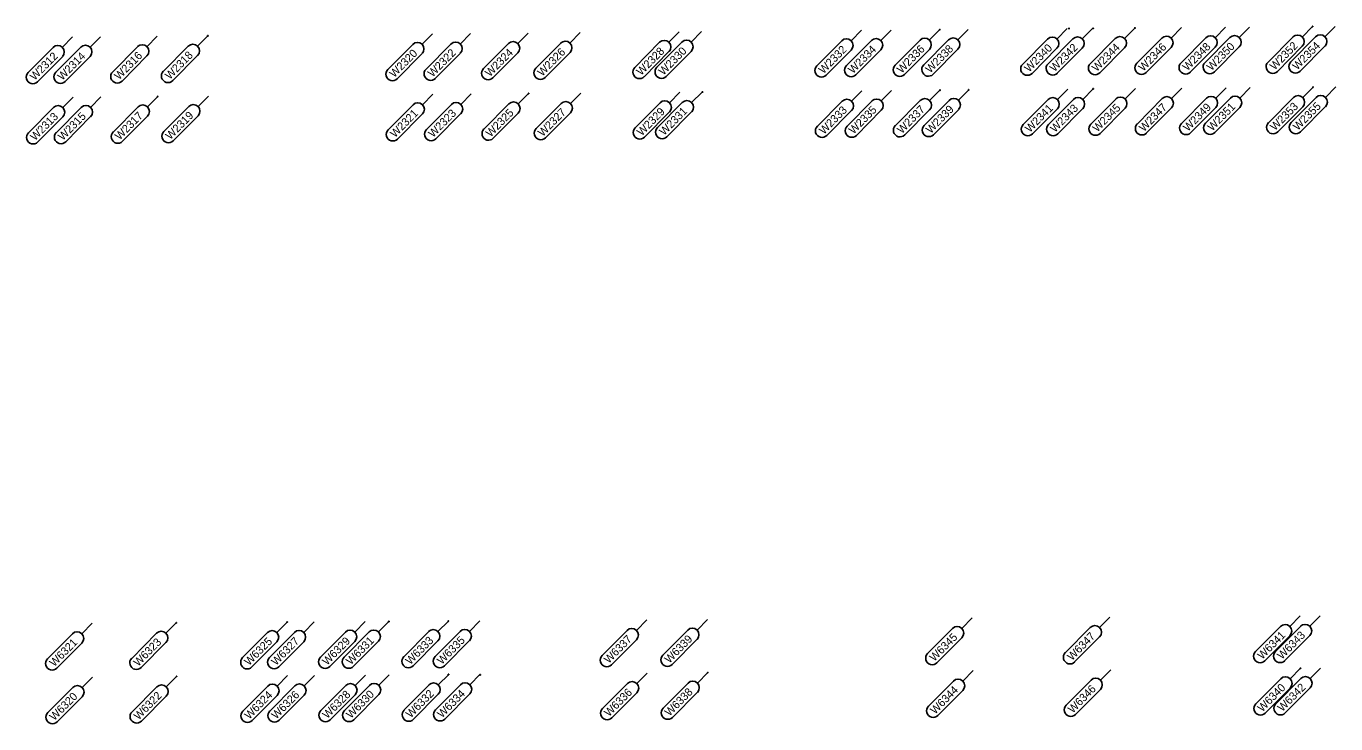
# Model space of a CAD drawing. Extents: x 12479652 to 12487250, y 9842710 to 9846560.
# Drawn here: x 12483883.1 to 12484087.7, y 9842747.1 to 9842855.9 of the extents above; entities that cross this region are included whole.
import ezdxf

# ---------------------------------------------------------------- set-up
doc = ezdxf.new("R2010")
doc.units = 0
doc.layers.add('_CIVIL_CONSTRUCTION', color=7, linetype='Continuous')
doc.layers.add('TextAlignmentLrg', color=7, linetype='Continuous')

msp = doc.modelspace()

# ---------------------------------------------------------------- linework, layer by layer
at = {"layer": '_CIVIL_CONSTRUCTION'}
for p, q in [((12483890.4, 9842854.26), (12483888.78, 9842852.63)), ((12483894.74, 9842854.3), (12483893.12, 9842852.67)), ((12483903.62, 9842854.37), (12483901.99, 9842852.74)), ((12483911.52, 9842854.44), (12483909.9, 9842852.81)), ((12483946.58, 9842854.73), (12483944.96, 9842853.1)), ((12483952.55, 9842854.78), (12483950.93, 9842853.15)), ((12483961.53, 9842854.86), (12483959.91, 9842853.23)), ((12483969.69, 9842854.93), (12483968.07, 9842853.3)), ((12483985.15, 9842855.06), (12483983.53, 9842853.43)), ((12483988.62, 9842855.09), (12483987, 9842853.45)), ((12484013.6, 9842855.3), (12484011.98, 9842853.66)), ((12484018.24, 9842855.33), (12484016.62, 9842853.7)), ((12484025.82, 9842855.4), (12484024.2, 9842853.77)), ((12484030.28, 9842855.43), (12484028.66, 9842853.8)), ((12484042.74, 9842850.05), (12484046.63, 9842853.96)), ((12484045.74, 9842855.57), (12484044.12, 9842853.94)), ((12484049.7, 9842855.6), (12484048.08, 9842853.97)), ((12484049.35, 9842850.1), (12484053.24, 9842854.02)), ((12484056.31, 9842855.65), (12484054.69, 9842854.02)), ((12484056.61, 9842850.17), (12484060.5, 9842854.08)), ((12484063.57, 9842855.71), (12484061.95, 9842854.08)), ((12484063.51, 9842850.22), (12484067.4, 9842854.14)), ((12484067.26, 9842850.25), (12484071.15, 9842854.17)), ((12484070.47, 9842855.77), (12484068.85, 9842854.14)), ((12484074.23, 9842855.8), (12484072.6, 9842854.17)), ((12484077.1, 9842850.34), (12484080.99, 9842854.25)), ((12484080.65, 9842850.37), (12484084.54, 9842854.28)), ((12484084.06, 9842855.88), (12484082.44, 9842854.25)), ((12484087.61, 9842855.91), (12484085.99, 9842854.28)), ((12483883.44, 9842848.72), (12483887.33, 9842852.63)), ((12483887.78, 9842848.75), (12483891.67, 9842852.66)), ((12483896.65, 9842848.83), (12483900.54, 9842852.74)), ((12483904.56, 9842848.89), (12483908.45, 9842852.81)), ((12483939.62, 9842849.19), (12483943.51, 9842853.1)), ((12483945.59, 9842849.24), (12483949.48, 9842853.15)), ((12483954.57, 9842849.31), (12483958.46, 9842853.22)), ((12483962.73, 9842849.38), (12483966.62, 9842853.29)), ((12483978.19, 9842849.51), (12483982.08, 9842853.42)), ((12483983.53, 9842851.97), (12483979.64, 9842848.06)), ((12483981.66, 9842849.54), (12483985.55, 9842853.45)), ((12483987, 9842852), (12483983.11, 9842848.09)), ((12484006.64, 9842849.75), (12484010.53, 9842853.66)), ((12484011.98, 9842852.21), (12484008.09, 9842848.3)), ((12484011.27, 9842849.79), (12484015.16, 9842853.7)), ((12484016.62, 9842852.25), (12484012.73, 9842848.34)), ((12484018.86, 9842849.85), (12484022.75, 9842853.76)), ((12484024.21, 9842852.32), (12484020.32, 9842848.4)), ((12484023.32, 9842849.89), (12484027.21, 9842853.8)), ((12484028.67, 9842852.35), (12484024.78, 9842848.44)), ((12484038.78, 9842850.02), (12484042.67, 9842853.93)), ((12484044.13, 9842852.49), (12484040.24, 9842848.58)), ((12484048.08, 9842852.52), (12484044.19, 9842848.6)), ((12484054.7, 9842852.57), (12484050.81, 9842848.66)), ((12484061.96, 9842852.63), (12484058.07, 9842848.72)), ((12484068.85, 9842852.69), (12484064.96, 9842848.78)), ((12484072.61, 9842852.72), (12484068.72, 9842848.81)), ((12484082.45, 9842852.8), (12484078.56, 9842848.89)), ((12484085.99, 9842852.83), (12484082.1, 9842848.92)), ((12483888.79, 9842851.18), (12483884.9, 9842847.27)), ((12483893.12, 9842851.22), (12483889.23, 9842847.31)), ((12483902, 9842851.29), (12483898.11, 9842847.38)), ((12483909.9, 9842851.36), (12483906.02, 9842847.45)), ((12483944.96, 9842851.65), (12483941.07, 9842847.74)), ((12483950.93, 9842851.7), (12483947.04, 9842847.79)), ((12483959.91, 9842851.78), (12483956.02, 9842847.86)), ((12483968.08, 9842851.85), (12483964.19, 9842847.93)), ((12484013.68, 9842845.86), (12484012.06, 9842844.23)), ((12484018.31, 9842845.9), (12484016.69, 9842844.27)), ((12484025.85, 9842845.96), (12484024.23, 9842844.33)), ((12484030.36, 9842846), (12484028.74, 9842844.37)), ((12484045.82, 9842846.12), (12484044.2, 9842844.49)), ((12484049.78, 9842846.15), (12484048.16, 9842844.52)), ((12484056.39, 9842846.21), (12484054.77, 9842844.58)), ((12484063.65, 9842846.27), (12484062.03, 9842844.63)), ((12484070.55, 9842846.32), (12484068.93, 9842844.69)), ((12484074.3, 9842846.35), (12484072.68, 9842844.72)), ((12484084.14, 9842846.43), (12484082.52, 9842844.8)), ((12484087.69, 9842846.46), (12484086.06, 9842844.83)), ((12483890.48, 9842844.87), (12483888.86, 9842843.23)), ((12483894.81, 9842844.9), (12483893.19, 9842843.27)), ((12483903.69, 9842844.97), (12483902.07, 9842843.34)), ((12483911.6, 9842845.04), (12483909.98, 9842843.41)), ((12483946.66, 9842845.32), (12483945.04, 9842843.69)), ((12483945.67, 9842839.82), (12483949.56, 9842843.73)), ((12483952.63, 9842845.37), (12483951.01, 9842843.74)), ((12483954.64, 9842839.89), (12483958.53, 9842843.81)), ((12483961.61, 9842845.44), (12483959.99, 9842843.81)), ((12483962.81, 9842839.96), (12483966.7, 9842843.87)), ((12483969.77, 9842845.51), (12483968.15, 9842843.88)), ((12483978.27, 9842840.08), (12483982.16, 9842844)), ((12483981.73, 9842840.11), (12483985.62, 9842844.02)), ((12483985.23, 9842845.63), (12483983.61, 9842844)), ((12483988.7, 9842845.66), (12483987.08, 9842844.03)), ((12484006.72, 9842840.31), (12484010.6, 9842844.23)), ((12484011.35, 9842840.35), (12484015.24, 9842844.26)), ((12484018.89, 9842840.41), (12484022.78, 9842844.32)), ((12484023.4, 9842840.45), (12484027.29, 9842844.36)), ((12484038.86, 9842840.57), (12484042.75, 9842844.49)), ((12484042.81, 9842840.61), (12484046.7, 9842844.52)), ((12484049.43, 9842840.66), (12484053.32, 9842844.57)), ((12484056.69, 9842840.72), (12484060.58, 9842844.63)), ((12484063.59, 9842840.77), (12484067.47, 9842844.69)), ((12484067.34, 9842840.8), (12484071.23, 9842844.72)), ((12484077.18, 9842840.88), (12484081.07, 9842844.8)), ((12484080.72, 9842840.91), (12484084.61, 9842844.82)), ((12483883.52, 9842839.32), (12483887.41, 9842843.23)), ((12483888.86, 9842841.78), (12483884.97, 9842837.87)), ((12483887.85, 9842839.35), (12483891.74, 9842843.27)), ((12483893.2, 9842841.82), (12483889.31, 9842837.91)), ((12483896.73, 9842839.42), (12483900.62, 9842843.34)), ((12483902.07, 9842841.89), (12483898.18, 9842837.98)), ((12483904.64, 9842839.49), (12483908.53, 9842843.4)), ((12483909.98, 9842841.95), (12483906.09, 9842838.04)), ((12483939.7, 9842839.77), (12483943.58, 9842843.68)), ((12483945.04, 9842842.24), (12483941.15, 9842838.33)), ((12483951.01, 9842842.29), (12483947.12, 9842838.37)), ((12483959.99, 9842842.36), (12483956.1, 9842838.45)), ((12483968.15, 9842842.42), (12483964.26, 9842838.51)), ((12483983.61, 9842842.55), (12483979.72, 9842838.64)), ((12483987.08, 9842842.58), (12483983.19, 9842838.67)), ((12484012.06, 9842842.78), (12484008.17, 9842838.87)), ((12484016.7, 9842842.82), (12484012.81, 9842838.9)), ((12484024.24, 9842842.88), (12484020.35, 9842838.97)), ((12484028.74, 9842842.91), (12484024.85, 9842839)), ((12484044.2, 9842843.04), (12484040.31, 9842839.13)), ((12484048.16, 9842843.07), (12484044.27, 9842839.16)), ((12484054.77, 9842843.13), (12484050.88, 9842839.21)), ((12484062.03, 9842843.18), (12484058.14, 9842839.27)), ((12484068.93, 9842843.24), (12484065.04, 9842839.33)), ((12484072.68, 9842843.27), (12484068.8, 9842839.36)), ((12484082.52, 9842843.35), (12484078.63, 9842839.44)), ((12484086.07, 9842843.38), (12484082.18, 9842839.47)), ((12483893.44, 9842762.74), (12483891.82, 9842761.11)), ((12483906.58, 9842762.82), (12483904.96, 9842761.19)), ((12483923.9, 9842762.93), (12483922.28, 9842761.29)), ((12483928.11, 9842762.95), (12483926.49, 9842761.32)), ((12483936.08, 9842763), (12483934.46, 9842761.37)), ((12483939.78, 9842763.02), (12483938.16, 9842761.39)), ((12483949.08, 9842763.08), (12483947.46, 9842761.45)), ((12483954, 9842763.11), (12483952.38, 9842761.48)), ((12483980.07, 9842763.27), (12483978.45, 9842761.63)), ((12483989.54, 9842763.32), (12483987.92, 9842761.69)), ((12484023.94, 9842758.02), (12484027.83, 9842761.94)), ((12484030.9, 9842763.57), (12484029.28, 9842761.94)), ((12484045.44, 9842758.15), (12484049.33, 9842762.07)), ((12484052.4, 9842763.7), (12484050.78, 9842762.07)), ((12484075.15, 9842758.33), (12484079.04, 9842762.25)), ((12484078.27, 9842758.35), (12484082.16, 9842762.26)), ((12484082.12, 9842763.88), (12484080.5, 9842762.25)), ((12484085.23, 9842763.9), (12484083.61, 9842762.27)), ((12483886.48, 9842757.19), (12483890.37, 9842761.11)), ((12483899.62, 9842757.27), (12483903.51, 9842761.19)), ((12483916.94, 9842757.38), (12483920.83, 9842761.29)), ((12483921.15, 9842757.4), (12483925.04, 9842761.32)), ((12483926.49, 9842759.87), (12483922.6, 9842755.96)), ((12483929.12, 9842757.45), (12483933.01, 9842761.36)), ((12483934.46, 9842759.92), (12483930.57, 9842756)), ((12483932.81, 9842757.47), (12483936.7, 9842761.39)), ((12483938.16, 9842759.94), (12483934.27, 9842756.03)), ((12483942.12, 9842757.53), (12483946.01, 9842761.44)), ((12483947.46, 9842760), (12483943.57, 9842756.08)), ((12483947.04, 9842757.56), (12483950.93, 9842761.47)), ((12483952.38, 9842760.03), (12483948.49, 9842756.11)), ((12483973.11, 9842757.72), (12483977, 9842761.63)), ((12483978.45, 9842760.18), (12483974.56, 9842756.27)), ((12483982.58, 9842757.77), (12483986.47, 9842761.69)), ((12483987.92, 9842760.24), (12483984.03, 9842756.33)), ((12484029.28, 9842760.49), (12484025.39, 9842756.58)), ((12484050.78, 9842760.62), (12484046.89, 9842756.71)), ((12484080.5, 9842760.8), (12484076.61, 9842756.89)), ((12484083.62, 9842760.82), (12484079.73, 9842756.91)), ((12483891.83, 9842759.66), (12483887.94, 9842755.75)), ((12483904.97, 9842759.74), (12483901.08, 9842755.83)), ((12483922.28, 9842759.84), (12483918.39, 9842755.93)), ((12483893.5, 9842754.35), (12483891.87, 9842752.72)), ((12483906.63, 9842754.45), (12483905.01, 9842752.82)), ((12483923.95, 9842754.57), (12483922.33, 9842752.94)), ((12483928.16, 9842754.6), (12483926.54, 9842752.97)), ((12483936.13, 9842754.66), (12483934.51, 9842753.03)), ((12483939.83, 9842754.69), (12483938.21, 9842753.06)), ((12483949.13, 9842754.75), (12483947.51, 9842753.12)), ((12483954.05, 9842754.79), (12483952.43, 9842753.16)), ((12483980.12, 9842754.98), (12483978.5, 9842753.35)), ((12483989.59, 9842755.05), (12483987.97, 9842753.42)), ((12484031.03, 9842755.35), (12484029.41, 9842753.72)), ((12484045.57, 9842749.96), (12484049.46, 9842753.87)), ((12484052.53, 9842755.5), (12484050.91, 9842753.87)), ((12484075.2, 9842750.17), (12484079.09, 9842754.08)), ((12484078.32, 9842750.19), (12484082.21, 9842754.11)), ((12484082.17, 9842755.72), (12484080.54, 9842754.09)), ((12484085.28, 9842755.74), (12484083.66, 9842754.11)), ((12483886.53, 9842748.8), (12483890.42, 9842752.72)), ((12483899.67, 9842748.9), (12483903.56, 9842752.81)), ((12483916.99, 9842749.02), (12483920.88, 9842752.94)), ((12483921.2, 9842749.05), (12483925.09, 9842752.97)), ((12483929.17, 9842749.11), (12483933.06, 9842753.02)), ((12483932.87, 9842749.14), (12483936.75, 9842753.05)), ((12483942.17, 9842749.21), (12483946.06, 9842753.12)), ((12483947.09, 9842749.24), (12483950.98, 9842753.15)), ((12483952.43, 9842751.71), (12483948.54, 9842747.8)), ((12483973.16, 9842749.43), (12483977.05, 9842753.34)), ((12483978.5, 9842751.9), (12483974.61, 9842747.98)), ((12483982.63, 9842749.5), (12483986.52, 9842753.41)), ((12483987.97, 9842751.97), (12483984.08, 9842748.05)), ((12484024.07, 9842749.8), (12484027.96, 9842753.71)), ((12484029.41, 9842752.27), (12484025.52, 9842748.35)), ((12484050.91, 9842752.42), (12484047.02, 9842748.51)), ((12484080.55, 9842752.64), (12484076.66, 9842748.72)), ((12484083.67, 9842752.66), (12484079.78, 9842748.75)), ((12483891.88, 9842751.27), (12483887.99, 9842747.36)), ((12483905.02, 9842751.36), (12483901.13, 9842747.45)), ((12483922.33, 9842751.49), (12483918.44, 9842747.58)), ((12483926.54, 9842751.52), (12483922.65, 9842747.61)), ((12483934.51, 9842751.58), (12483930.62, 9842747.67)), ((12483938.21, 9842751.61), (12483934.32, 9842747.69)), ((12483947.51, 9842751.67), (12483943.62, 9842747.76))]:
    msp.add_line(p, q, dxfattribs=at)
for centre, start, end in [((12484011.26, 9842852.94), 315.1702, 135.1702), ((12484015.89, 9842852.98), 315.1702, 135.1702), ((12484023.48, 9842853.04), 315.1702, 135.1702), ((12484027.94, 9842853.08), 315.1702, 135.1702), ((12484043.4, 9842853.21), 315.1702, 135.1702), ((12484047.36, 9842853.24), 315.1702, 135.1702), ((12484053.97, 9842853.29), 315.1702, 135.1702), ((12484061.23, 9842853.35), 315.1702, 135.1702), ((12484068.13, 9842853.41), 315.1702, 135.1702), ((12484071.88, 9842853.44), 315.1702, 135.1702), ((12484081.72, 9842853.53), 315.1702, 135.1702), ((12484085.27, 9842853.56), 315.1702, 135.1702), ((12483888.06, 9842851.91), 315.1702, 135.1702), ((12483892.39, 9842851.94), 315.1702, 135.1702), ((12483901.27, 9842852.02), 315.1702, 135.1702), ((12483909.18, 9842852.08), 315.1702, 135.1702), ((12483944.24, 9842852.38), 315.1702, 135.1702), ((12483950.21, 9842852.43), 315.1702, 135.1702), ((12483959.19, 9842852.5), 315.1702, 135.1702), ((12483967.35, 9842852.57), 315.1702, 135.1702), ((12483982.81, 9842852.7), 315.1702, 135.1702), ((12483986.28, 9842852.73), 315.1702, 135.1702), ((12484024.05, 9842849.16), 135.1702, 315.1702), ((12484039.51, 9842849.3), 135.1702, 315.1702), ((12484043.47, 9842849.33), 135.1702, 315.1702), ((12484050.08, 9842849.38), 135.1702, 315.1702), ((12484057.34, 9842849.44), 135.1702, 315.1702), ((12484064.24, 9842849.5), 135.1702, 315.1702), ((12484067.99, 9842849.53), 135.1702, 315.1702), ((12484077.83, 9842849.61), 135.1702, 315.1702), ((12484081.38, 9842849.64), 135.1702, 315.1702), ((12483884.17, 9842847.99), 135.1702, 315.1702), ((12483888.5, 9842848.03), 135.1702, 315.1702), ((12483897.38, 9842848.1), 135.1702, 315.1702), ((12483905.29, 9842848.17), 135.1702, 315.1702), ((12483940.35, 9842848.46), 135.1702, 315.1702), ((12483946.32, 9842848.51), 135.1702, 315.1702), ((12483955.3, 9842848.59), 135.1702, 315.1702), ((12483963.46, 9842848.66), 135.1702, 315.1702), ((12483978.92, 9842848.79), 135.1702, 315.1702), ((12483982.39, 9842848.81), 135.1702, 315.1702), ((12484007.37, 9842849.02), 135.1702, 315.1702), ((12484012, 9842849.06), 135.1702, 315.1702), ((12484019.59, 9842849.13), 135.1702, 315.1702), ((12483944.31, 9842842.96), 315.1702, 135.1702), ((12483950.29, 9842843.01), 315.1702, 135.1702), ((12483959.26, 9842843.08), 315.1702, 135.1702), ((12483967.42, 9842843.15), 315.1702, 135.1702), ((12483982.88, 9842843.27), 315.1702, 135.1702), ((12483986.35, 9842843.3), 315.1702, 135.1702), ((12484011.33, 9842843.5), 315.1702, 135.1702), ((12484015.97, 9842843.54), 315.1702, 135.1702), ((12484023.51, 9842843.6), 315.1702, 135.1702), ((12484028.02, 9842843.64), 315.1702, 135.1702), ((12484043.47, 9842843.76), 315.1702, 135.1702), ((12484047.43, 9842843.79), 315.1702, 135.1702), ((12484054.04, 9842843.85), 315.1702, 135.1702), ((12484061.3, 9842843.91), 315.1702, 135.1702), ((12484068.2, 9842843.96), 315.1702, 135.1702), ((12484071.96, 9842843.99), 315.1702, 135.1702), ((12484081.79, 9842844.07), 315.1702, 135.1702), ((12484085.34, 9842844.1), 315.1702, 135.1702), ((12483888.13, 9842842.51), 315.1702, 135.1702), ((12483892.47, 9842842.54), 315.1702, 135.1702), ((12483901.35, 9842842.61), 315.1702, 135.1702), ((12483909.25, 9842842.68), 315.1702, 135.1702), ((12483940.42, 9842839.05), 135.1702, 315.1702), ((12483946.4, 9842839.1), 135.1702, 315.1702), ((12483955.37, 9842839.17), 135.1702, 315.1702), ((12483963.53, 9842839.24), 135.1702, 315.1702), ((12483978.99, 9842839.36), 135.1702, 315.1702), ((12483982.46, 9842839.39), 135.1702, 315.1702), ((12484007.44, 9842839.59), 135.1702, 315.1702), ((12484012.08, 9842839.63), 135.1702, 315.1702), ((12484019.62, 9842839.69), 135.1702, 315.1702), ((12484024.13, 9842839.73), 135.1702, 315.1702), ((12484039.59, 9842839.85), 135.1702, 315.1702), ((12484043.54, 9842839.88), 135.1702, 315.1702), ((12484050.16, 9842839.94), 135.1702, 315.1702), ((12484057.41, 9842839.99), 135.1702, 315.1702), ((12484064.31, 9842840.05), 135.1702, 315.1702), ((12484068.07, 9842840.08), 135.1702, 315.1702), ((12484077.9, 9842840.16), 135.1702, 315.1702), ((12484081.45, 9842840.19), 135.1702, 315.1702), ((12483884.24, 9842838.59), 135.1702, 315.1702), ((12483888.58, 9842838.63), 135.1702, 315.1702), ((12483897.46, 9842838.7), 135.1702, 315.1702), ((12483905.36, 9842838.76), 135.1702, 315.1702), ((12483977.73, 9842760.91), 315.1702, 135.1702), ((12483987.19, 9842760.96), 315.1702, 135.1702), ((12484028.55, 9842761.21), 315.1702, 135.1702), ((12484050.06, 9842761.34), 315.1702, 135.1702), ((12484079.77, 9842761.52), 315.1702, 135.1702), ((12484082.89, 9842761.54), 315.1702, 135.1702), ((12483891.1, 9842760.38), 315.1702, 135.1702), ((12483904.24, 9842760.46), 315.1702, 135.1702), ((12483921.56, 9842760.57), 315.1702, 135.1702), ((12483925.76, 9842760.59), 315.1702, 135.1702), ((12483933.74, 9842760.64), 315.1702, 135.1702), ((12483937.43, 9842760.66), 315.1702, 135.1702), ((12483946.73, 9842760.72), 315.1702, 135.1702), ((12483951.65, 9842760.75), 315.1702, 135.1702), ((12484024.66, 9842757.3), 135.1702, 315.1702), ((12484046.17, 9842757.43), 135.1702, 315.1702), ((12484075.88, 9842757.61), 135.1702, 315.1702), ((12484079, 9842757.63), 135.1702, 315.1702), ((12483887.21, 9842756.47), 135.1702, 315.1702), ((12483900.35, 9842756.55), 135.1702, 315.1702), ((12483917.67, 9842756.65), 135.1702, 315.1702), ((12483921.88, 9842756.68), 135.1702, 315.1702), ((12483929.85, 9842756.73), 135.1702, 315.1702), ((12483933.54, 9842756.75), 135.1702, 315.1702), ((12483942.84, 9842756.81), 135.1702, 315.1702), ((12483947.76, 9842756.84), 135.1702, 315.1702), ((12483973.84, 9842756.99), 135.1702, 315.1702), ((12483983.3, 9842757.05), 135.1702, 315.1702), ((12484028.69, 9842752.99), 315.1702, 135.1702), ((12484050.19, 9842753.15), 315.1702, 135.1702), ((12484079.82, 9842753.36), 315.1702, 135.1702), ((12484082.94, 9842753.38), 315.1702, 135.1702), ((12483891.15, 9842751.99), 315.1702, 135.1702), ((12483904.29, 9842752.09), 315.1702, 135.1702), ((12483921.61, 9842752.21), 315.1702, 135.1702), ((12483925.82, 9842752.24), 315.1702, 135.1702), ((12483933.79, 9842752.3), 315.1702, 135.1702), ((12483937.48, 9842752.33), 315.1702, 135.1702), ((12483946.78, 9842752.4), 315.1702, 135.1702), ((12483951.7, 9842752.43), 315.1702, 135.1702), ((12483977.78, 9842752.62), 315.1702, 135.1702), ((12483987.24, 9842752.69), 315.1702, 135.1702), ((12484024.8, 9842749.08), 135.1702, 315.1702), ((12484046.3, 9842749.23), 135.1702, 315.1702), ((12484075.93, 9842749.45), 135.1702, 315.1702), ((12484079.05, 9842749.47), 135.1702, 315.1702), ((12483887.26, 9842748.08), 135.1702, 315.1702), ((12483900.4, 9842748.18), 135.1702, 315.1702), ((12483917.72, 9842748.3), 135.1702, 315.1702), ((12483921.93, 9842748.33), 135.1702, 315.1702), ((12483929.9, 9842748.39), 135.1702, 315.1702), ((12483933.59, 9842748.42), 135.1702, 315.1702), ((12483942.9, 9842748.48), 135.1702, 315.1702), ((12483947.81, 9842748.52), 135.1702, 315.1702), ((12483973.89, 9842748.71), 135.1702, 315.1702), ((12483983.35, 9842748.78), 135.1702, 315.1702)]:
    msp.add_arc(centre, 1.03, start, end, dxfattribs=at)
at = {"layer": 'TextAlignmentLrg'}
for centre in [(12483911.52, 9842854.44), (12484025.83, 9842855.4), (12484046.01, 9842855.57), (12484049.78, 9842855.6), (12484056.32, 9842855.65), (12484084.06, 9842855.89), (12484025.86, 9842845.96), (12484030.36, 9842846), (12484049.78, 9842846.16), (12484084.14, 9842846.43), (12483903.69, 9842844.97), (12483961.61, 9842845.44), (12483988.77, 9842845.66), (12483906.58, 9842762.82), (12483923.9, 9842762.93), (12483939.78, 9842763.02), (12483949.08, 9842763.08), (12483906.63, 9842754.45), (12483949.11, 9842754.74), (12483954.05, 9842754.7), (12483989.59, 9842755.05), (12484082.17, 9842755.72)]:
    msp.add_circle(centre, 0.05, dxfattribs=at)

# ---------------------------------------------------------------- texts
at = {"layer": '_CIVIL_CONSTRUCTION'}
for s, p in [('W2316', (12483897.65, 9842847.47)), ('W2318', (12483905.56, 9842847.54)), ('W2320', (12483940.62, 9842847.83)), ('W2322', (12483946.61, 9842847.9)), ('W2324', (12483955.56, 9842847.95)), ('W2326', (12483963.73, 9842848.03)), ('W2328', (12483979.19, 9842848.16)), ('W2330', (12483982.66, 9842848.19)), ('W2332', (12484007.66, 9842848.42)), ('W2334', (12484012.27, 9842848.43)), ('W2336', (12484019.86, 9842848.5)), ('W2338', (12484024.32, 9842848.54)), ('W2340', (12484039.78, 9842848.67)), ('W2342', (12484043.76, 9842848.72)), ('W2344', (12484050.34, 9842848.75)), ('W2346', (12484057.61, 9842848.81)), ('W2348', (12484064.51, 9842848.87)), ('W2350', (12484068.26, 9842848.9)), ('W2352', (12484078.12, 9842849.01)), ('W2354', (12484081.64, 9842849.01)), ('W2312', (12483884.46, 9842847.38)), ('W2314', (12483888.77, 9842847.39)), ('W2345', (12484050.44, 9842839.32)), ('W2347', (12484057.7, 9842839.38)), ('W2349', (12484064.59, 9842839.42)), ('W2351', (12484068.37, 9842839.49)), ('W2353', (12484078.18, 9842839.54)), ('W2355', (12484081.74, 9842839.57)), ('W2313', (12483884.52, 9842837.97)), ('W2315', (12483888.86, 9842838.01)), ('W2317', (12483897.74, 9842838.08)), ('W2319', (12483905.64, 9842838.14)), ('W2321', (12483940.73, 9842838.46)), ('W2323', (12483946.68, 9842838.48)), ('W2325', (12483955.66, 9842838.55)), ('W2327', (12483963.82, 9842838.62)), ('W2329', (12483979.27, 9842838.73)), ('W2331', (12483982.77, 9842838.8)), ('W2333', (12484007.72, 9842838.97)), ('W2335', (12484012.36, 9842839.01)), ('W2337', (12484019.9, 9842839.07)), ('W2339', (12484024.4, 9842839.1)), ('W2341', (12484039.89, 9842839.26)), ('W2343', (12484043.82, 9842839.26)), ('W6321', (12483887.52, 9842755.88)), ('W6323', (12483900.63, 9842755.93)), ('W6325', (12483917.95, 9842756.04)), ('W6327', (12483922.16, 9842756.06)), ('W6329', (12483930.12, 9842756.1)), ('W6331', (12483933.85, 9842756.16)), ('W6333', (12483943.12, 9842756.19)), ('W6335', (12483948.05, 9842756.22)), ('W6337', (12483974.12, 9842756.38)), ('W6339', (12483983.58, 9842756.42)), ('W6345', (12484024.97, 9842756.7)), ('W6347', (12484046.47, 9842756.83)), ('W6341', (12484076.19, 9842757.02)), ('W6343', (12484079.28, 9842757.01)), ('W6320', (12483887.53, 9842747.45)), ('W6322', (12483900.69, 9842747.57)), ('W6324', (12483917.98, 9842747.67)), ('W6326', (12483922.19, 9842747.7)), ('W6328', (12483930.17, 9842747.76)), ('W6330', (12483933.86, 9842747.79)), ('W6332', (12483943.19, 9842747.88)), ('W6334', (12483948.08, 9842747.88)), ('W6336', (12483974.16, 9842748.08)), ('W6338', (12483983.62, 9842748.15)), ('W6344', (12484025.08, 9842748.46)), ('W6346', (12484046.59, 9842748.62)), ('W6340', (12484076.2, 9842748.82)), ('W6342', (12484079.34, 9842748.86))]:
    msp.add_text(s, height=1.25, rotation=45.1702, dxfattribs=at).set_placement(p)

doc.saveas('drawing.dxf')
